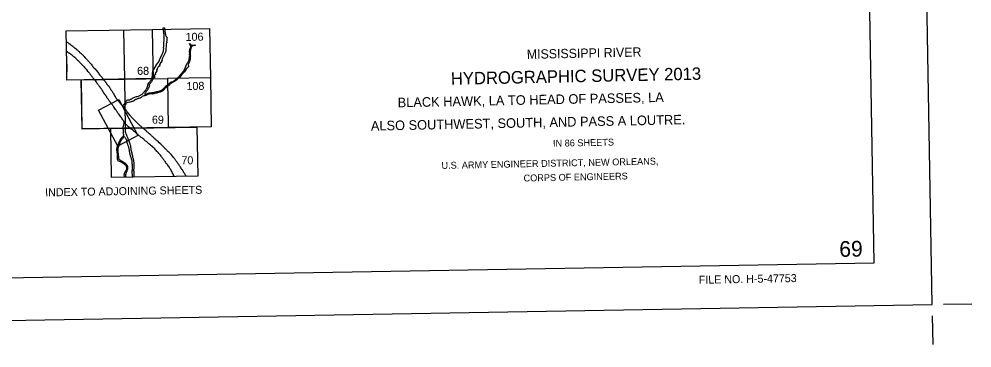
# Model space of a CAD drawing. Extents: x 3892998 to 3931244, y 278583 to 304547.
# Drawn here: x 3917313 to 3931244, y 279166 to 283972 of the extents above; entities that cross this region are included whole.
import ezdxf

# ---------------------------------------------------------------- set-up
doc = ezdxf.new("R2010")
doc.units = 0
for name, color, linetype in [('G-ANNO-NPLT', 7, 'Continuous'), ('V-ANNO-DIMS', 7, 'Continuous'), ('V-ANNO-NPLT', 7, 'Continuous'), ('V-ANNO-SYMB', 7, 'Continuous'), ('V-ANNO-TEXT', 7, 'Continuous')]:
    doc.layers.add(name, color=color, linetype=linetype)

msp = doc.modelspace()

# ---------------------------------------------------------------- linework, layer by layer
at = {"layer": 'G-ANNO-NPLT'}
msp.add_lwpolyline([(3894000, 279166), (3930661, 279801), (3930243, 303964), (3893582, 303329)], close=True, dxfattribs=at)
at = {"layer": 'V-ANNO-DIMS'}
for p, q in [((3930828, 279804), (3931244, 279811)), ((3930664, 279634), (3930671, 279218))]:
    msp.add_line(p, q, dxfattribs=at)
at = {"layer": 'V-ANNO-NPLT'}
for p, q in [((3919272, 283101), (3918013, 283080)), ((3918223, 283084), (3919482, 283105)), ((3918235, 282366), (3918223, 283084)), ((3918237, 282364), (3918224, 283082)), ((3919482, 283105), (3919494, 282387)), ((3919494, 282387), (3918235, 282366)), ((3919496, 282387), (3918237, 282364)), ((3918655, 282373), (3919914, 282394)), ((3919914, 282394), (3919927, 281676)), ((3918667, 281655), (3918655, 282373)), ((3919927, 281676), (3918667, 281655))]:
    msp.add_line(p, q, dxfattribs=at)
for points in [[(3918010, 283310), (3918002, 283798), (3919259, 283819), (3919268, 283309)], [(3918840, 283812), (3918853, 283094)], [(3919259, 283819), (3920098, 283833), (3920111, 283115), (3919483, 283105)], [(3919269, 283209), (3919322, 283301), (3919365, 283363), (3919369, 283376), (3919375, 283395), (3919405, 283461), (3919414, 283479), (3919420, 283493), (3919424, 283505), (3919426, 283519), (3919428, 283539), (3919426, 283549), (3919426, 283555), (3919428, 283570), (3919431, 283588), (3919430, 283601), (3919430, 283607), (3919428, 283633), (3919431, 283641), (3919434, 283649), (3919435, 283661), (3919435, 283673), (3919435, 283679), (3919437, 283682), (3919435, 283686), (3919432, 283689), (3919433, 283692), (3919435, 283696), (3919433, 283702), (3919432, 283709), (3919433, 283717), (3919436, 283726), (3919433, 283744), (3919431, 283762), (3919428, 283779), (3919421, 283822), (3919418, 283842), (3919439, 283844), (3919446, 283795), (3919454, 283741), (3919459, 283723), (3919462, 283723), (3919465, 283722), (3919469, 283710), (3919472, 283708), (3919476, 283708), (3919477, 283707), (3919476, 283699), (3919473, 283687), (3919472, 283676), (3919472, 283665), (3919474, 283657), (3919473, 283648), (3919469, 283638), (3919469, 283635), (3919471, 283635), (3919473, 283636), (3919477, 283638), (3919477, 283638), (3919476, 283634), (3919476, 283631), (3919472, 283623), (3919468, 283618), (3919466, 283612), (3919465, 283605), (3919465, 283595), (3919464, 283573), (3919461, 283544), (3919457, 283514), (3919452, 283487), (3919440, 283459), (3919422, 283419), (3919412, 283399), (3919406, 283389), (3919401, 283373), (3919401, 283369), (3919405, 283365), (3919404, 283359), (3919399, 283356), (3919393, 283354), (3919393, 283349), (3919393, 283342), (3919395, 283342), (3919393, 283334), (3919387, 283334), (3919383, 283331), (3919376, 283317), (3919374, 283312), (3919369, 283306), (3919367, 283296), (3919367, 283291), (3919370, 283289), (3919372, 283287), (3919372, 283284), (3919370, 283284), (3919367, 283283), (3919362, 283284), (3919358, 283282), (3919354, 283280), (3919350, 283277), (3919347, 283273)], [(3919483, 283011), (3919501, 283025), (3919519, 283039), (3919529, 283046), (3919537, 283054), (3919545, 283057), (3919569, 283065), (3919592, 283079), (3919618, 283102), (3919632, 283112), (3919657, 283138), (3919683, 283167), (3919716, 283207), (3919734, 283236), (3919756, 283293), (3919771, 283327), (3919781, 283336), (3919792, 283355), (3919799, 283377), (3919806, 283427), (3919810, 283433), (3919807, 283451), (3919808, 283472), (3919806, 283488), (3919805, 283503), (3919811, 283520), (3919811, 283529), (3919809, 283532), (3919816, 283542), (3919823, 283564), (3919827, 283572), (3919809, 283600), (3919803, 283613), (3919813, 283612), (3919817, 283602), (3919822, 283588), (3919833, 283576), (3919836, 283581), (3919838, 283588), (3919836, 283593), (3919847, 283594), (3919853, 283588), (3919857, 283585), (3919862, 283585), (3919870, 283589), (3919882, 283593), (3919893, 283587), (3919884, 283588), (3919861, 283579), (3919854, 283579), (3919846, 283576), (3919838, 283569), (3919830, 283560), (3919825, 283542), (3919821, 283527), (3919817, 283487), (3919815, 283458), (3919817, 283441), (3919819, 283434), (3919817, 283418), (3919813, 283386), (3919803, 283347), (3919801, 283330), (3919790, 283322), (3919785, 283304), (3919789, 283284), (3919789, 283273), (3919787, 283269), (3919778, 283264), (3919769, 283261), (3919761, 283251), (3919747, 283227), (3919733, 283202), (3919718, 283184), (3919694, 283162), (3919675, 283137), (3919657, 283115), (3919641, 283101), (3919614, 283079), (3919584, 283059), (3919566, 283049), (3919547, 283041), (3919526, 283026), (3919509, 283011), (3919508, 283003), (3919504, 283000), (3919500, 283001), (3919497, 283002), (3919491, 282998), (3919481, 282989), (3919474, 282979)], [(3918010, 283310), (3918011, 283200)], [(3918013, 283080), (3918010, 283310)], [(3919268, 283309), (3919272, 283101)], [(3919347, 283273), (3919336, 283252), (3919332, 283244), (3919332, 283237), (3919331, 283233), (3919328, 283228), (3919325, 283228), (3919323, 283227), (3919323, 283225), (3919325, 283224), (3919327, 283221), (3919328, 283216), (3919326, 283211), (3919325, 283205), (3919306, 283184), (3919308, 283179), (3919307, 283177), (3919305, 283176), (3919304, 283173), (3919306, 283169), (3919309, 283165), (3919309, 283163), (3919306, 283160), (3919298, 283154), (3919296, 283154), (3919294, 283155), (3919293, 283157), (3919292, 283157), (3919290, 283154), (3919291, 283148), (3919289, 283144), (3919288, 283138), (3919286, 283137), (3919284, 283135), (3919284, 283133), (3919292, 283129), (3919297, 283126), (3919297, 283122), (3919294, 283118), (3919287, 283119), (3919284, 283119), (3919280, 283112), (3919273, 283100)], [(3918853, 283094), (3918865, 282376)], [(3920111, 283115), (3920124, 282398), (3919495, 282386)], [(3918476, 282642), (3918770, 282798), (3919050, 282272), (3918755, 282116), (3918476, 282642)]]:
    msp.add_lwpolyline(points, dxfattribs=at)
for points in [[(3918003, 283641), (3918048, 283613), (3918072, 283595), (3918099, 283575), (3918128, 283549), (3918135, 283546), (3918150, 283533), (3918176, 283510), (3918204, 283483), (3918232, 283460), (3918264, 283424), (3918287, 283400)], [(3918007, 283505), (3918051, 283473), (3918078, 283455), (3918100, 283436), (3918127, 283413), (3918145, 283395)], [(3918145, 283395), (3918181, 283360), (3918209, 283331), (3918243, 283296), (3918264, 283274), (3918286, 283249)], [(3918287, 283400), (3918313, 283372), (3918344, 283339), (3918366, 283312), (3918385, 283288), (3918403, 283264), (3918424, 283243)], [(3918286, 283249), (3918304, 283226), (3918327, 283199), (3918356, 283160), (3918385, 283124), (3918415, 283087)], [(3918424, 283243), (3918446, 283218), (3918464, 283195), (3918481, 283170), (3918503, 283143), (3918522, 283125), (3918545, 283089)], [(3918415, 283087), (3918435, 283061), (3918441, 283053), (3918452, 283037), (3918457, 283031), (3918471, 283010)], [(3918549, 283082), (3918548, 283085), (3918545, 283089)], [(3918619, 282995), (3918613, 283002), (3918601, 283018), (3918597, 283024), (3918583, 283047), (3918578, 283053), (3918565, 283069), (3918557, 283073), (3918549, 283082)], [(3919194, 283006), (3919203, 283027), (3919220, 283050), (3919232, 283063), (3919244, 283085), (3919252, 283101), (3919264, 283154), (3919265, 283189), (3919270, 283211)], [(3919221, 282995), (3919219, 283007), (3919219, 283016), (3919222, 283023), (3919235, 283037), (3919248, 283054), (3919257, 283069), (3919268, 283090), (3919273, 283101)], [(3918471, 283010), (3918475, 283004), (3918487, 282987), (3918492, 282981), (3918507, 282960), (3918512, 282954), (3918522, 282939), (3918527, 282931)], [(3918682, 282904), (3918668, 282923), (3918664, 282929), (3918657, 282940), (3918655, 282945), (3918650, 282952), (3918639, 282972), (3918635, 282979), (3918629, 282986), (3918619, 282995)], [(3919193, 283006), (3919187, 282987), (3919183, 282970), (3919177, 282956), (3919165, 282939), (3919147, 282913), (3919131, 282894), (3919118, 282881), (3919107, 282871), (3919074, 282849), (3919038, 282837), (3919010, 282831), (3918988, 282821), (3918967, 282809), (3918947, 282797), (3918932, 282792), (3918919, 282787), (3918907, 282788), (3918898, 282785), (3918881, 282773), (3918857, 282740), (3918840, 282720), (3918836, 282714), (3918830, 282710)], [(3919220, 282995), (3919211, 282978), (3919198, 282951), (3919191, 282939), (3919177, 282918), (3919165, 282902), (3919155, 282890), (3919150, 282878), (3919153, 282868), (3919162, 282870), (3919171, 282876), (3919189, 282885), (3919214, 282893), (3919238, 282895), (3919253, 282896), (3919261, 282897), (3919291, 282902), (3919312, 282908), (3919339, 282914), (3919372, 282921), (3919386, 282926), (3919398, 282933), (3919410, 282943)], [(3919410, 282943), (3919419, 282951), (3919433, 282964), (3919445, 282976), (3919455, 282986), (3919459, 282994), (3919470, 283001), (3919483, 283012)], [(3919418, 282927), (3919429, 282939), (3919438, 282949), (3919448, 282961), (3919459, 282970), (3919467, 282975), (3919477, 282986), (3919484, 282993)], [(3918527, 282931), (3918540, 282913), (3918544, 282906), (3918550, 282896), (3918556, 282886), (3918560, 282880), (3918572, 282864), (3918576, 282859)], [(3918576, 282859), (3918590, 282839), (3918594, 282833), (3918603, 282817), (3918607, 282812), (3918621, 282792)], [(3918724, 282833), (3918721, 282838), (3918716, 282845), (3918715, 282848), (3918711, 282855), (3918706, 282865), (3918705, 282870), (3918700, 282877), (3918696, 282883), (3918686, 282898), (3918682, 282904)], [(3918756, 282782), (3918751, 282789), (3918743, 282802), (3918739, 282808), (3918728, 282827), (3918724, 282833)], [(3918872, 282722), (3918884, 282741), (3918894, 282755), (3918910, 282759), (3918943, 282764), (3918968, 282771), (3918987, 282779), (3919012, 282795), (3919023, 282800), (3919042, 282807), (3919059, 282814), (3919083, 282819), (3919095, 282825), (3919107, 282837), (3919129, 282849), (3919157, 282856), (3919190, 282869), (3919211, 282878), (3919234, 282882), (3919252, 282882), (3919265, 282881), (3919288, 282886), (3919307, 282892), (3919316, 282894), (3919333, 282895), (3919353, 282902), (3919374, 282908), (3919383, 282911), (3919402, 282919), (3919418, 282927)], [(3918621, 282792), (3918626, 282785), (3918636, 282771), (3918640, 282765), (3918654, 282747), (3918658, 282742), (3918669, 282729)], [(3918706, 282678), (3918702, 282683), (3918697, 282690), (3918691, 282698), (3918678, 282718), (3918669, 282729)], [(3918847, 282445), (3918851, 282462), (3918848, 282469), (3918843, 282480), (3918837, 282489), (3918823, 282513), (3918806, 282537), (3918768, 282588), (3918751, 282610), (3918725, 282649), (3918706, 282678)], [(3918813, 282719), (3918807, 282726), (3918800, 282731), (3918793, 282741), (3918786, 282751), (3918781, 282759), (3918768, 282773), (3918763, 282778), (3918756, 282782)], [(3918830, 282710), (3918829, 282709), (3918827, 282708), (3918825, 282708), (3918824, 282708), (3918823, 282708), (3918820, 282711), (3918816, 282716), (3918813, 282719)], [(3919122, 282380), (3919095, 282405), (3919057, 282441), (3919014, 282481), (3918966, 282529), (3918932, 282568), (3918895, 282617), (3918871, 282648), (3918853, 282670), (3918849, 282686), (3918872, 282722)], [(3918832, 282377), (3918835, 282393), (3918838, 282408), (3918848, 282447)], [(3919068, 282268), (3919048, 282283), (3919025, 282305), (3919007, 282323), (3918987, 282338), (3918962, 282357), (3918943, 282373), (3918920, 282391), (3918898, 282414), (3918885, 282424), (3918877, 282428), (3918871, 282426), (3918863, 282405), (3918862, 282376)], [(3919206, 282307), (3919176, 282333), (3919153, 282353), (3919121, 282381)], [(3918832, 282377), (3918833, 282358), (3918834, 282312), (3918838, 282284), (3918838, 282271), (3918834, 282262), (3918824, 282248), (3918806, 282230), (3918789, 282204), (3918785, 282195), (3918772, 282169), (3918759, 282138)], [(3918896, 282160), (3918891, 282181), (3918881, 282215), (3918865, 282238), (3918853, 282253), (3918850, 282255), (3918837, 282241), (3918820, 282219), (3918806, 282201), (3918790, 282172)], [(3918862, 282376), (3918864, 282351), (3918864, 282326), (3918877, 282292), (3918890, 282263), (3918906, 282219), (3918918, 282191), (3918930, 282161)], [(3919224, 282141), (3919202, 282159), (3919172, 282183), (3919157, 282195), (3919140, 282211), (3919112, 282234), (3919088, 282252), (3919068, 282268)], [(3919375, 282153), (3919351, 282177), (3919327, 282197), (3919296, 282225), (3919265, 282254), (3919229, 282287), (3919206, 282307)], [(3918759, 282138), (3918750, 282115), (3918743, 282096), (3918739, 282056), (3918744, 282020), (3918746, 281984), (3918746, 281968)], [(3918790, 282172), (3918782, 282151), (3918769, 282117), (3918766, 282109), (3918757, 282080), (3918755, 282065), (3918756, 282046), (3918760, 282009), (3918763, 281985), (3918765, 281969), (3918766, 281949)], [(3918896, 282160), (3918904, 282126), (3918911, 282108), (3918915, 282092), (3918919, 282074), (3918924, 282057), (3918925, 282038), (3918929, 282015), (3918935, 281994), (3918939, 281977), (3918946, 281954), (3918950, 281940)], [(3918930, 282161), (3918935, 282146), (3918941, 282123), (3918945, 282097), (3918948, 282084), (3918948, 282062), (3918956, 282033), (3918964, 282004), (3918970, 281972), (3918971, 281960), (3918975, 281946)], [(3919328, 282039), (3919308, 282062), (3919284, 282090), (3919257, 282113), (3919225, 282140)], [(3919488, 282039), (3919473, 282055), (3919438, 282092), (3919399, 282129), (3919373, 282155)], [(3918746, 281968), (3918747, 281953), (3918748, 281929), (3918756, 281907), (3918779, 281896), (3918805, 281886), (3918834, 281868), (3918847, 281859), (3918867, 281842), (3918872, 281841), (3918880, 281822), (3918883, 281808), (3918884, 281790), (3918880, 281771), (3918866, 281742)], [(3919482, 281844), (3919472, 281856), (3919461, 281871), (3919452, 281884), (3919444, 281895), (3919434, 281909), (3919405, 281948), (3919391, 281969), (3919366, 281996), (3919345, 282021), (3919328, 282040)], [(3919630, 281873), (3919617, 281889), (3919607, 281903), (3919595, 281918), (3919585, 281933), (3919570, 281951), (3919552, 281974), (3919530, 281997), (3919513, 282015), (3919488, 282039)], [(3918766, 281949), (3918771, 281931), (3918779, 281920), (3918797, 281911), (3918810, 281901), (3918830, 281889), (3918852, 281873), (3918866, 281865), (3918879, 281852), (3918891, 281842), (3918897, 281821), (3918901, 281806), (3918899, 281781), (3918894, 281762), (3918887, 281746), (3918881, 281735)], [(3918951, 281938), (3918957, 281919), (3918962, 281894), (3918963, 281861), (3918967, 281828), (3918967, 281796), (3918964, 281749)], [(3918975, 281946), (3918984, 281924), (3918987, 281893), (3918991, 281864), (3918991, 281807), (3918989, 281779), (3918987, 281770), (3918986, 281761), (3918989, 281749)], [(3919583, 281670), (3919568, 281701), (3919552, 281731), (3919537, 281761), (3919524, 281782), (3919513, 281798), (3919499, 281824), (3919480, 281847)], [(3919758, 281673), (3919750, 281686), (3919737, 281709), (3919728, 281724), (3919719, 281737), (3919712, 281749), (3919706, 281758), (3919695, 281775), (3919683, 281794), (3919667, 281819), (3919644, 281853), (3919630, 281873)], [(3918861, 281658), (3918857, 281670), (3918852, 281685), (3918854, 281708), (3918860, 281729), (3918869, 281750)], [(3918881, 281735), (3918875, 281719), (3918872, 281707), (3918871, 281697), (3918870, 281685), (3918874, 281675), (3918879, 281659)], [(3918965, 281754), (3918963, 281730), (3918966, 281708), (3918968, 281695), (3918969, 281685), (3918968, 281673), (3918965, 281660)], [(3918989, 281749), (3918991, 281728), (3918989, 281712), (3918991, 281694), (3918992, 281680), (3918993, 281662)]]:
    msp.add_spline(points, degree=3, dxfattribs=at)
at = {"layer": 'V-ANNO-SYMB'}
msp.add_lwpolyline([(3896739, 279839), (3929817, 280411), (3929420, 303325), (3896342, 302752), (3896739, 279839)], dxfattribs=at)

# ---------------------------------------------------------------- texts
at = {"layer": 'V-ANNO-NPLT'}
for s, height, rotation, p in [('106', 117, 0.9834, (3919749, 283652)), ('68', 117, 0.9834, (3919041, 283156)), ('68', 117, 359.9834, (3919039, 283157)), ('108', 117, 0.9834, (3919762, 282934)), ('69', 117, 359.9834, (3919256, 282443)), ('70', 117, 359.9834, (3919687, 281850)), ('INDEX TO ADJOINING SHEETS', 116.66, 0.9917, (3917696, 281380))]:
    msp.add_text(s, height=height, rotation=rotation, dxfattribs=at).set_placement(p)
at = {"layer": 'V-ANNO-TEXT'}
for s, height, rotation, p in [('MISSISSIPPI RIVER', 135, 1.1675, (3924738, 283390)), ('HYDROGRAPHIC SURVEY 2013', 181.7, 1.1675, (3923628, 283011)), ('BLACK HAWK, LA TO HEAD OF PASSES, LA', 140, 1.1675, (3922850, 282682)), ('ALSO SOUTHWEST, SOUTH, AND PASS A LOUTRE.', 140, 1.1675, (3922458, 282341)), ('IN 86 SHEETS', 100, 1.1675, (3925120, 282106)), ('U.S. ARMY ENGINEER DISTRICT, NEW ORLEANS,', 100, 1.1675, (3923490, 281782)), ('CORPS OF ENGINEERS', 100, 1.1675, (3924690, 281598)), ('69', 230, 0.9917, (3929307, 280496)), ('FILE NO. H-5-47753', 116.66, 0.9917, (3927252, 280104))]:
    msp.add_text(s, height=height, rotation=rotation, dxfattribs=at).set_placement(p)

doc.saveas('drawing.dxf')
